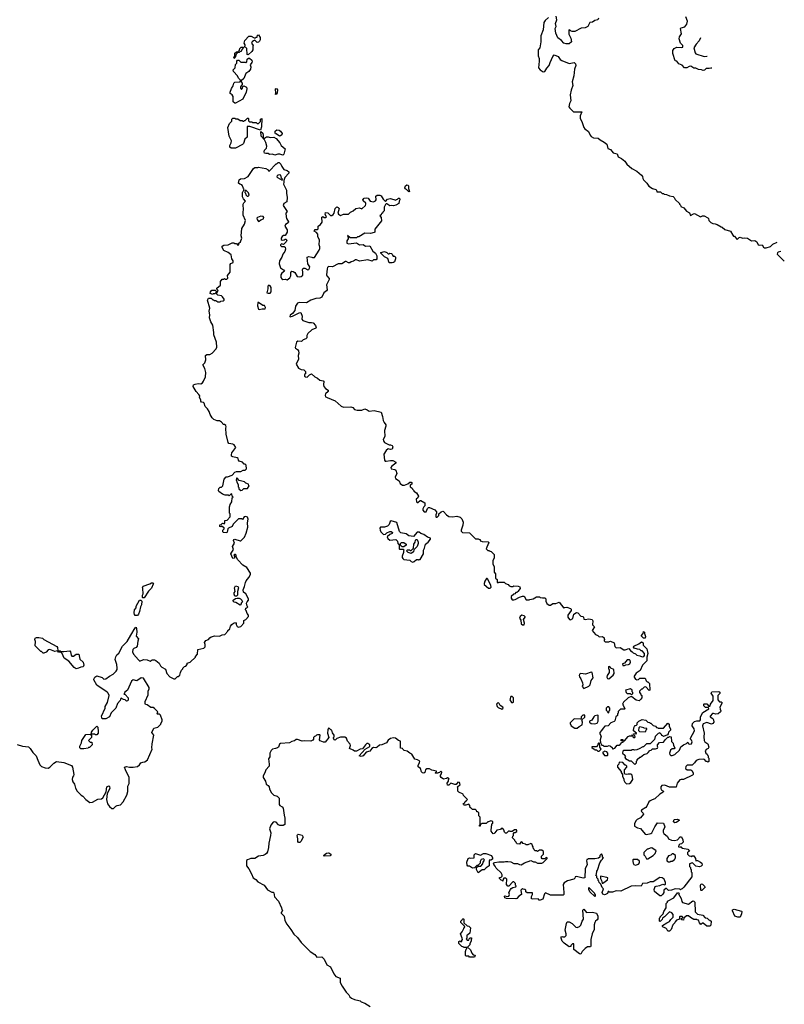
# Model space of a CAD drawing. Extents: x 2219101 to 2444320, y 201258 to 358766.
# Tile 347 of 349: x 2392107 to 2402473, y 329949 to 343295. Entities that reach past the tile are written whole.
import ezdxf

# ---------------------------------------------------------------- set-up
doc = ezdxf.new("R2010")
doc.units = 0

msp = doc.modelspace()

# ---------------------------------------------------------------- linework, layer by layer
at = {"layer": '0CON10XD'}
for points in [[(2399275, 343325), (2399231, 343285), (2399215, 343257), (2399203, 343157), (2399174, 343075), (2399172, 342995), (2399158, 342915), (2399137, 342885), (2399136, 342865), (2399137, 342807), (2399149, 342769), (2399152, 342735), (2399142, 342645), (2399165, 342617), (2399205, 342587), (2399225, 342593), (2399252, 342638), (2399284, 342675), (2399298, 342715), (2399333, 342795), (2399355, 342818), (2399408, 342795), (2399435, 342757), (2399455, 342741), (2399555, 342703), (2399625, 342717), (2399643, 342695), (2399646, 342675), (2399631, 342625), (2399621, 342535), (2399598, 342455), (2399604, 342405), (2399582, 342338), (2399572, 342275), (2399581, 342195), (2399559, 342161), (2399553, 342115), (2399565, 342094), (2399615, 342047), (2399726, 342046), (2399705, 341990), (2399704, 341955), (2399726, 341915), (2399754, 341834), (2399770, 341815), (2399819, 341779), (2399840, 341730), (2399854, 341714), (2399888, 341695), (2399948, 341688), (2399975, 341667), (2400032, 341635), (2400065, 341608), (2400081, 341551), (2400117, 341535), (2400155, 341492), (2400206, 341476), (2400221, 341435), (2400265, 341416), (2400309, 341379), (2400338, 341338), (2400406, 341276), (2400475, 341244), (2400538, 341188), (2400552, 341172), (2400554, 341144), (2400564, 341124), (2400609, 341079), (2400635, 341038), (2400685, 341008), (2400730, 340995), (2400740, 340985), (2400745, 340960), (2400795, 340960), (2400815, 340940), (2400835, 340940), (2400845, 340930), (2400875, 340928), (2400915, 340908), (2400965, 340900), (2400982, 340885), (2400995, 340860), (2401050, 340805), (2401050, 340795), (2401065, 340780), (2401070, 340765), (2401112, 340745), (2401145, 340702), (2401189, 340679), (2401203, 340643), (2401240, 340665), (2401255, 340667), (2401335, 340623), (2401365, 340638), (2401386, 340636), (2401435, 340610), (2401445, 340600), (2401452, 340575), (2401476, 340546), (2401504, 340534), (2401535, 340529), (2401565, 340520), (2401615, 340488), (2401630, 340485), (2401665, 340453), (2401745, 340428), (2401774, 340374), (2401785, 340362), (2401799, 340359), (2401824, 340324), (2401835, 340318), (2401859, 340341), (2401875, 340347), (2401905, 340332), (2401935, 340337), (2401975, 340332), (2402027, 340297), (2402075, 340302), (2402102, 340285), (2402120, 340245), (2402135, 340240), (2402172, 340242), (2402191, 340211), (2402205, 340203), (2402225, 340204), (2402285, 340222), (2402318, 340252), (2402376, 340279)], [(2399952, 343315), (2399947, 343295), (2399905, 343283), (2399875, 343262), (2399835, 343258), (2399809, 343205), (2399773, 343187), (2399719, 343181), (2399635, 343136), (2399595, 343137), (2399573, 343143), (2399557, 343157), (2399550, 343155), (2399551, 343101), (2399578, 343045), (2399588, 342995), (2399555, 342968), (2399515, 342967), (2399485, 342978), (2399452, 343015), (2399405, 343050), (2399374, 343114), (2399367, 343175), (2399380, 343205), (2399373, 343245), (2399388, 343295), (2399378, 343345)], [(2401490, 342637), (2401475, 342640), (2401455, 342634), (2401415, 342633), (2401390, 342610), (2401375, 342606), (2401352, 342615), (2401310, 342620), (2401275, 342637), (2401245, 342637), (2401205, 342664), (2401185, 342661), (2401150, 342645), (2401120, 342645), (2401087, 342677), (2401043, 342695), (2401015, 342732), (2400995, 342738), (2400962, 342835), (2400963, 342877), (2400978, 342905), (2401015, 342924), (2401075, 342919), (2401096, 342925), (2401096, 342945), (2401066, 342976), (2401047, 343035), (2401053, 343065), (2401080, 343105), (2401066, 343174), (2401075, 343186), (2401123, 343197), (2401152, 343235), (2401160, 343275), (2401140, 343335)], [(2395205, 342820), (2395190, 342825), (2395188, 342905), (2395175, 342920), (2395160, 342925), (2395162, 342955), (2395152, 342975), (2395158, 343015), (2395215, 343070), (2395245, 343070), (2395285, 343048), (2395305, 343050), (2395315, 343060), (2395325, 343060), (2395330, 343085), (2395345, 343090), (2395367, 343053), (2395366, 343024), (2395358, 343005), (2395345, 342992), (2395328, 342988), (2395295, 343018), (2395275, 343010), (2395259, 342995), (2395250, 342975), (2395272, 342945), (2395268, 342935), (2395270, 342885), (2395255, 342862), (2395205, 342820)], [(2401335, 343049), (2401321, 343009), (2401280, 342965), (2401246, 342915), (2401264, 342844), (2401274, 342834), (2401385, 342796), (2401425, 342800), (2401428, 342801)], [(2395015, 342770), (2395010, 342785), (2395022, 342808), (2395025, 342840), (2395045, 342858), (2395068, 342862), (2395088, 342882), (2395093, 342907), (2395110, 342925), (2395140, 342925), (2395138, 342912), (2395122, 342898), (2395118, 342882), (2395112, 342878), (2395108, 342862), (2395092, 342858), (2395085, 342850), (2395062, 342848), (2395042, 342828), (2395027, 342783), (2395015, 342770)], [(2395022, 342162), (2395003, 342183), (2395000, 342255), (2394986, 342276), (2394960, 342295), (2394960, 342315), (2394977, 342363), (2395002, 342398), (2395010, 342435), (2395025, 342450), (2395097, 342453), (2395100, 342475), (2395072, 342502), (2395060, 342535), (2395008, 342595), (2395002, 342615), (2395028, 342645), (2395033, 342687), (2395050, 342705), (2395050, 342735), (2395062, 342748), (2395078, 342748), (2395105, 342720), (2395168, 342718), (2395175, 342712), (2395188, 342722), (2395192, 342758), (2395208, 342772), (2395225, 342772), (2395255, 342748), (2395260, 342735), (2395256, 342714), (2395230, 342685), (2395239, 342655), (2395236, 342625), (2395215, 342591), (2395174, 342566), (2395144, 342496), (2395112, 342468), (2395110, 342455), (2395122, 342435), (2395122, 342418), (2395100, 342385), (2395100, 342365), (2395115, 342350), (2395130, 342365), (2395132, 342388), (2395145, 342400), (2395182, 342382), (2395188, 342358), (2395177, 342313), (2395133, 342217), (2395035, 342162), (2395022, 342162)], [(2395585, 342280), (2395570, 342285), (2395580, 342295), (2395574, 342356), (2395585, 342362), (2395595, 342360), (2395602, 342345), (2395600, 342305), (2395585, 342280)], [(2395035, 341553), (2394974, 341554), (2394958, 341568), (2394958, 341592), (2394976, 341625), (2394978, 341655), (2394948, 341715), (2394928, 341835), (2394952, 341888), (2394982, 341918), (2394982, 341948), (2394995, 341960), (2395025, 341960), (2395035, 341950), (2395065, 341950), (2395095, 341930), (2395125, 341930), (2395135, 341920), (2395145, 341920), (2395155, 341930), (2395165, 341930), (2395195, 341960), (2395205, 341960), (2395210, 341955), (2395210, 341925), (2395222, 341912), (2395255, 341910), (2395265, 341900), (2395315, 341900), (2395325, 341890), (2395345, 341890), (2395370, 341915), (2395373, 341947), (2395388, 341958), (2395387, 341845), (2395370, 341800), (2395227, 341847), (2395192, 341848), (2395190, 341705), (2395160, 341675), (2395142, 341618), (2395130, 341605), (2395035, 341553)], [(2395565, 341458), (2395535, 341473), (2395495, 341468), (2395475, 341480), (2395445, 341480), (2395427, 341487), (2395420, 341505), (2395424, 341525), (2395453, 341555), (2395459, 341579), (2395445, 341630), (2395427, 341667), (2395380, 341715), (2395375, 341780), (2395402, 341755), (2395410, 341725), (2395410, 341690), (2395425, 341690), (2395453, 341707), (2395475, 341708), (2395505, 341698), (2395555, 341702), (2395586, 341686), (2395632, 341625), (2395650, 341590), (2395706, 341545), (2395687, 341473), (2395675, 341460), (2395635, 341473), (2395605, 341473), (2395565, 341458)], [(2395628, 341718), (2395585, 341750), (2395575, 341750), (2395570, 341755), (2395570, 341785), (2395595, 341802), (2395625, 341797), (2395642, 341785), (2395666, 341754), (2395663, 341735), (2395645, 341722), (2395628, 341718)], [(2394795, 339560), (2394780, 339575), (2394780, 339595), (2394800, 339625), (2394782, 339642), (2394780, 339655), (2394830, 339695), (2394830, 339745), (2394852, 339778), (2394875, 339780), (2394885, 339788), (2394895, 339780), (2394915, 339780), (2394927, 339793), (2394923, 339827), (2394960, 339875), (2394962, 339975), (2394971, 339989), (2395000, 340005), (2395002, 340015), (2395002, 340025), (2394984, 340054), (2394975, 340110), (2394935, 340140), (2394877, 340167), (2394848, 340215), (2394854, 340226), (2394873, 340237), (2394935, 340242), (2394988, 340272), (2395012, 340272), (2395023, 340263), (2395045, 340260), (2395065, 340240), (2395080, 340245), (2395080, 340265), (2395100, 340285), (2395118, 340335), (2395112, 340365), (2395118, 340465), (2395157, 340525), (2395168, 340575), (2395138, 340645), (2395138, 340695), (2395143, 340715), (2395139, 340795), (2395146, 340814), (2395170, 340835), (2395142, 340865), (2395128, 340895), (2395128, 340952), (2395135, 340970), (2395148, 340982), (2395150, 340995), (2395140, 341005), (2395130, 341045), (2395117, 341057), (2395090, 341065), (2395075, 341080), (2395082, 341125), (2395101, 341139), (2395155, 341142), (2395205, 341172), (2395275, 341280), (2395295, 341290), (2395335, 341290), (2395345, 341298), (2395445, 341278), (2395475, 341260), (2395480, 341245), (2395488, 341242), (2395585, 341340), (2395595, 341340), (2395612, 341358), (2395625, 341360), (2395648, 341338), (2395660, 341305), (2395690, 341265), (2395735, 341252), (2395758, 341235), (2395758, 341215), (2395703, 341155), (2395688, 341115), (2395690, 341095), (2395683, 341065), (2395726, 340986), (2395724, 340945), (2395734, 340885), (2395730, 340825), (2395687, 340803), (2395681, 340775), (2395732, 340695), (2395716, 340674), (2395719, 340625), (2395725, 340600), (2395751, 340555), (2395745, 340541), (2395712, 340518), (2395704, 340495), (2395734, 340445), (2395734, 340416), (2395705, 340370), (2395685, 340370), (2395665, 340358), (2395651, 340335), (2395654, 340314), (2395665, 340308), (2395695, 340310), (2395705, 340320), (2395715, 340320), (2395730, 340305), (2395722, 340285), (2395685, 340250), (2395655, 340258), (2395642, 340245), (2395642, 340235), (2395655, 340220), (2395695, 340220), (2395705, 340210), (2395712, 340185), (2395704, 340155), (2395674, 340115), (2395661, 340075), (2395631, 340025), (2395627, 339985), (2395645, 339933), (2395682, 339905), (2395697, 339885), (2395662, 339858), (2395647, 339835), (2395649, 339799), (2395661, 339781), (2395675, 339773), (2395705, 339776), (2395735, 339770), (2395770, 339795), (2395784, 339825), (2395782, 339868), (2395795, 339888), (2395815, 339883), (2395838, 339868), (2395868, 339815), (2395895, 339809), (2395925, 339812), (2395947, 339833), (2395948, 339875), (2395940, 339905), (2395952, 339925), (2395975, 339926), (2396014, 339904), (2396025, 339908), (2396038, 339925), (2396040, 339945), (2396012, 339985), (2396004, 340076), (2396025, 340087), (2396067, 340077), (2396075, 340070), (2396105, 340072), (2396168, 340172), (2396176, 340195), (2396177, 340217), (2396166, 340245), (2396174, 340305), (2396150, 340355), (2396149, 340389), (2396132, 340412), (2396101, 340431), (2396102, 340438), (2396115, 340450), (2396139, 340451), (2396155, 340460), (2396152, 340498), (2396185, 340518), (2396208, 340552), (2396202, 340618), (2396215, 340628), (2396233, 340613), (2396253, 340613), (2396268, 340625), (2396248, 340655), (2396255, 340680), (2396285, 340677), (2396322, 340642), (2396338, 340642), (2396356, 340654), (2396370, 340675), (2396383, 340737), (2396405, 340758), (2396425, 340750), (2396440, 340735), (2396428, 340705), (2396422, 340675), (2396428, 340658), (2396455, 340640), (2396495, 340658), (2396565, 340658), (2396594, 340686), (2396630, 340705), (2396663, 340737), (2396715, 340747), (2396745, 340732), (2396795, 340775), (2396802, 340795), (2396799, 340809), (2396765, 340838), (2396758, 340855), (2396776, 340874), (2396805, 340881), (2396830, 340875), (2396860, 340835), (2396906, 340826), (2396930, 340840), (2396941, 340855), (2396936, 340905), (2396952, 340918), (2396988, 340918), (2397009, 340909), (2397034, 340864), (2397065, 340832), (2397095, 340862), (2397111, 340869), (2397135, 340870), (2397205, 340850), (2397215, 340860), (2397228, 340862), (2397242, 340878), (2397258, 340878), (2397260, 340855), (2397250, 340835), (2397247, 340803), (2397205, 340780), (2397175, 340770), (2397154, 340776), (2397125, 340772), (2397085, 340798), (2397075, 340800), (2397065, 340790), (2397050, 340755), (2397050, 340705), (2397032, 340688), (2397028, 340672), (2397012, 340668), (2397008, 340652), (2396990, 340635), (2397010, 340615), (2397012, 340568), (2396920, 340455), (2396920, 340415), (2396915, 340410), (2396865, 340398), (2396785, 340401), (2396707, 340353), (2396685, 340350), (2396675, 340340), (2396588, 340338), (2396550, 340370), (2396560, 340345), (2396560, 340325), (2396543, 340297), (2396544, 340264), (2396565, 340258), (2396675, 340270), (2396715, 340242), (2396765, 340250), (2396797, 340227), (2396855, 340230), (2396897, 340157), (2396929, 340129), (2396950, 340095), (2396948, 340055), (2396938, 340042), (2396905, 340040), (2396885, 340022), (2396825, 340041), (2396715, 340022), (2396675, 340042), (2396658, 340042), (2396635, 340022), (2396600, 340015), (2396585, 340000), (2396565, 340000), (2396535, 340018), (2396525, 340018), (2396474, 339986), (2396425, 339988), (2396346, 339944), (2396292, 339948), (2396282, 339938), (2396274, 339916), (2396269, 339835), (2396272, 339822), (2396302, 339785), (2396303, 339775), (2396267, 339703), (2396274, 339635), (2396265, 339620), (2396232, 339595), (2396202, 339535), (2396175, 339519), (2396124, 339516), (2396055, 339494), (2395995, 339458), (2395895, 339461), (2395875, 339453), (2395846, 339414), (2395838, 339352), (2395806, 339314), (2395775, 339292), (2395771, 339271), (2395775, 339268), (2395805, 339277), (2395895, 339324), (2395920, 339325), (2395937, 339275), (2395932, 339235), (2395945, 339218), (2396025, 339190), (2396065, 339190), (2396084, 339184), (2396118, 339148), (2396128, 339125), (2396122, 339115), (2396070, 339090), (2396015, 339042), (2395998, 339015), (2396000, 338985), (2395985, 338970), (2395950, 338955), (2395927, 338933), (2395877, 338937), (2395858, 338925), (2395842, 338852), (2395845, 338842), (2395872, 338825), (2395885, 338808), (2395890, 338775), (2395881, 338745), (2395888, 338695), (2395854, 338624), (2395885, 338572), (2395925, 338552), (2395958, 338548), (2395980, 338525), (2395980, 338495), (2395970, 338485), (2395970, 338465), (2395982, 338452), (2396005, 338450), (2396037, 338483), (2396065, 338493), (2396108, 338455), (2396146, 338436), (2396175, 338408), (2396222, 338402), (2396230, 338395), (2396228, 338345), (2396232, 338325), (2396254, 338294), (2396290, 338275), (2396290, 338255), (2396254, 338226), (2396248, 338205), (2396254, 338184), (2396278, 338172), (2396385, 338129), (2396466, 338056), (2396495, 338043), (2396595, 338047), (2396625, 338038), (2396645, 338013), (2396684, 338004), (2396745, 338004), (2396785, 338020), (2396818, 338008), (2396845, 337990), (2396915, 338000), (2397010, 337975), (2397028, 337918), (2397034, 337864), (2397048, 337835), (2397073, 337803), (2397073, 337785), (2397052, 337728), (2397057, 337645), (2397037, 337605), (2397040, 337585), (2397055, 337563), (2397115, 337532), (2397135, 337532), (2397155, 337523), (2397166, 337505), (2397155, 337472), (2397135, 337470), (2397105, 337477), (2397074, 337456), (2397046, 337405), (2397051, 337325), (2397062, 337312), (2397075, 337309), (2397135, 337321), (2397165, 337320), (2397208, 337298), (2397208, 337282), (2397153, 337245), (2397140, 337225), (2397145, 337208), (2397195, 337200), (2397207, 337187), (2397218, 337145), (2397198, 337095), (2397202, 337075), (2397250, 337045), (2397265, 337010), (2397295, 336988), (2397325, 336988), (2397370, 337005)], [(2395665, 341122), (2395670, 341135), (2395658, 341148), (2395646, 341186), (2395625, 341192), (2395600, 341185), (2395594, 341166), (2395602, 341155), (2395665, 341122)], [(2397385, 340960), (2397353, 340993), (2397334, 341004), (2397328, 341015), (2397338, 341045), (2397355, 341058), (2397373, 341053), (2397379, 341039), (2397380, 341005), (2397390, 340965), (2397385, 340960)], [(2395205, 340902), (2395220, 340915), (2395208, 340948), (2395178, 340978), (2395162, 340978), (2395160, 340955), (2395170, 340945), (2395175, 340920), (2395190, 340905), (2395205, 340902)], [(2395345, 340562), (2395355, 340563), (2395375, 340583), (2395413, 340597), (2395416, 340616), (2395406, 340626), (2395375, 340634), (2395332, 340615), (2395322, 340605), (2395327, 340585), (2395345, 340562)], [(2397155, 339998), (2397115, 340000), (2397096, 340056), (2397055, 340083), (2397002, 340132), (2397002, 340138), (2397055, 340152), (2397085, 340140), (2397103, 340123), (2397117, 340123), (2397125, 340130), (2397148, 340128), (2397158, 340118), (2397162, 340102), (2397172, 340092), (2397188, 340088), (2397200, 340075), (2397200, 340055), (2397187, 340013), (2397175, 340002), (2397155, 339998)], [(2402424, 340152), (2402388, 340145), (2402379, 340135), (2402377, 340115), (2402473, 340021)], [(2395475, 339588), (2395505, 339590), (2395518, 339605), (2395517, 339665), (2395505, 339690), (2395485, 339698), (2395472, 339685), (2395472, 339645), (2395460, 339595), (2395475, 339588)], [(2392075, 333470), (2392145, 333447), (2392228, 333438), (2392248, 333418), (2392284, 333364), (2392330, 333315), (2392355, 333258), (2392382, 333195), (2392405, 333172), (2392455, 333152), (2392495, 333150), (2392516, 333164), (2392571, 333219), (2392605, 333238), (2392707, 333227), (2392812, 333185), (2392823, 333165), (2392840, 333065), (2392838, 333045), (2392823, 333027), (2392820, 332995), (2392830, 332965), (2392852, 332935), (2392865, 332880), (2392885, 332840), (2392940, 332785), (2392965, 332772), (2393002, 332725), (2393060, 332685), (2393095, 332690), (2393165, 332731), (2393215, 332736), (2393234, 332746), (2393279, 332831), (2393291, 332895), (2393315, 332912), (2393325, 332900), (2393330, 332875), (2393294, 332806), (2393284, 332724), (2393296, 332666), (2393325, 332628), (2393355, 332602), (2393380, 332605), (2393410, 332635), (2393430, 332645), (2393475, 332652), (2393512, 332695), (2393562, 332785), (2393572, 332835), (2393572, 332905), (2393592, 332942), (2393590, 333025), (2393540, 333125), (2393530, 333165), (2393555, 333172), (2393597, 333163), (2393645, 333163), (2393706, 333174), (2393732, 333195), (2393750, 333220), (2393775, 333231), (2393806, 333234), (2393839, 333261), (2393902, 333405), (2393898, 333425), (2393902, 333478), (2393928, 333595), (2393898, 333635), (2393927, 333693), (2393980, 333705), (2394020, 333745), (2394020, 333755), (2394040, 333785), (2394040, 333805), (2394015, 333870), (2394005, 333880), (2393975, 333880), (2393970, 333885), (2393980, 333915), (2393935, 333960), (2393915, 333970), (2393885, 333970), (2393837, 334007), (2393815, 334012), (2393808, 334025), (2393810, 334055), (2393847, 334145), (2393850, 334195), (2393862, 334225), (2393862, 334245), (2393785, 334368), (2393755, 334372), (2393695, 334332), (2393645, 334348), (2393622, 334328), (2393571, 334209), (2393530, 334175), (2393528, 334162), (2393520, 334155), (2393538, 334148), (2393578, 334105), (2393577, 334073), (2393568, 334062), (2393555, 334060), (2393538, 334078), (2393515, 334080), (2393485, 334100), (2393473, 334087), (2393470, 334065), (2393434, 334026), (2393409, 333965), (2393349, 333901), (2393324, 333846), (2393275, 333820), (2393225, 333820), (2393217, 333855), (2393266, 333964), (2393268, 333985), (2393300, 334040), (2393322, 334135), (2393308, 334168), (2393295, 334182), (2393152, 334275), (2393113, 334345), (2393113, 334355), (2393127, 334385), (2393155, 334400), (2393225, 334378), (2393248, 334358), (2393275, 334360), (2393325, 334397), (2393375, 334422), (2393416, 334464), (2393429, 334485), (2393430, 334505), (2393423, 334555), (2393404, 334624), (2393410, 334660), (2393425, 334688), (2393451, 334709), (2393502, 334805), (2393565, 334868), (2393615, 334952), (2393675, 335050), (2393685, 335060), (2393692, 335042), (2393697, 334995), (2393687, 334937), (2393719, 334905), (2393707, 334873), (2393702, 334805), (2393686, 334784), (2393655, 334772), (2393641, 334759), (2393638, 334725), (2393652, 334695), (2393717, 334617), (2393735, 334602), (2393785, 334623), (2393835, 334618), (2393875, 334600), (2393905, 334618), (2393935, 334618), (2393955, 334608), (2393998, 334575), (2394016, 334536), (2394035, 334518), (2394085, 334490), (2394102, 334435), (2394145, 334388), (2394195, 334360), (2394215, 334360), (2394245, 334390), (2394255, 334390), (2394279, 334411), (2394288, 334445), (2394303, 334477), (2394320, 334495), (2394320, 334505), (2394342, 334528), (2394358, 334532), (2394380, 334555), (2394380, 334575), (2394420, 334585), (2394490, 334655), (2394490, 334665), (2394517, 334693), (2394524, 334756), (2394602, 334778), (2394620, 334795), (2394622, 334825), (2394613, 334855), (2394630, 334880), (2394665, 334892), (2394685, 334918), (2394705, 334928), (2394755, 334943), (2394815, 334938), (2394853, 334957), (2394887, 334963), (2394930, 335005), (2394930, 335015), (2394955, 335040), (2394967, 335075), (2394982, 335095), (2395005, 335113), (2395032, 335122), (2395042, 335112), (2395042, 335095), (2395055, 335070), (2395075, 335062), (2395105, 335070), (2395147, 335113), (2395148, 335152), (2395173, 335167), (2395210, 335205), (2395210, 335225), (2395190, 335245), (2395178, 335288), (2395170, 335295), (2395172, 335318), (2395188, 335322), (2395200, 335335), (2395190, 335345), (2395182, 335385), (2395190, 335405), (2395210, 335425), (2395210, 335445), (2395172, 335515), (2395143, 335535), (2395136, 335565), (2395155, 335610), (2395167, 335665), (2395179, 335691), (2395216, 335734), (2395238, 335775), (2395238, 335795), (2395189, 335869), (2395131, 335901), (2395064, 335974), (2395040, 336015), (2395040, 336035), (2395030, 336045), (2395020, 336045), (2395012, 336035), (2395020, 336025), (2395020, 335995), (2394995, 335990), (2394968, 336055), (2395008, 336115), (2394991, 336155), (2395019, 336201), (2395008, 336235), (2395012, 336248), (2395025, 336252), (2395095, 336230), (2395107, 336233), (2395155, 336280), (2395178, 336335), (2395200, 336415), (2395198, 336475), (2395206, 336526), (2395195, 336550), (2395175, 336560), (2395152, 336558), (2395128, 336522), (2395118, 336528), (2395075, 336530), (2395000, 336455), (2394990, 336425), (2394940, 336405), (2394930, 336395), (2394922, 336348), (2394915, 336340), (2394872, 336342), (2394860, 336355), (2394860, 336375), (2394878, 336392), (2394878, 336408), (2394845, 336430), (2394835, 336420), (2394820, 336425), (2394822, 336448), (2394838, 336452), (2394855, 336470), (2394878, 336462), (2394890, 336475), (2394890, 336505), (2394918, 336512), (2394960, 336555), (2394960, 336595), (2394950, 336605), (2394950, 336695), (2394957, 336703), (2394960, 336725), (2394985, 336760), (2394990, 336815), (2395000, 336825), (2394990, 336835), (2394985, 336870), (2394970, 336865), (2394945, 336840), (2394935, 336850), (2394895, 336850), (2394855, 336862), (2394808, 336898), (2394803, 336915), (2394808, 336942), (2394825, 336960), (2394845, 336960), (2394860, 336975), (2394878, 337065), (2394905, 337098), (2394925, 337098), (2394988, 337122), (2395025, 337160), (2395045, 337170), (2395105, 337170), (2395135, 337190), (2395165, 337190), (2395180, 337205), (2395178, 337258), (2395165, 337270), (2395152, 337272), (2395128, 337298), (2395085, 337310), (2395073, 337323), (2395068, 337345), (2395055, 337357), (2394995, 337369), (2394980, 337380), (2394977, 337395), (2394983, 337425), (2395037, 337497), (2395015, 337532), (2394995, 337542), (2394942, 337552), (2394932, 337562), (2394907, 337677), (2394903, 337757), (2394908, 337775), (2394900, 337795), (2394885, 337810), (2394865, 337810), (2394858, 337828), (2394845, 337840), (2394815, 337858), (2394785, 337860), (2394738, 337878), (2394715, 337900), (2394690, 337945), (2394678, 337985), (2394655, 338020), (2394623, 338053), (2394608, 338098), (2394598, 338108), (2394573, 338113), (2394563, 338123), (2394562, 338142), (2394543, 338173), (2394548, 338195), (2394538, 338215), (2394498, 338255), (2394460, 338325), (2394463, 338347), (2394485, 338357), (2394525, 338362), (2394565, 338358), (2394585, 338372), (2394600, 338395), (2394626, 338455), (2394631, 338515), (2394618, 338568), (2394592, 338615), (2394618, 338645), (2394632, 338685), (2394628, 338745), (2394644, 338756), (2394685, 338757), (2394716, 338774), (2394772, 338835), (2394780, 338855), (2394777, 338925), (2394738, 339025), (2394740, 339055), (2394728, 339155), (2394699, 339199), (2394681, 339255), (2394686, 339295), (2394678, 339345), (2394684, 339384), (2394653, 339495), (2394665, 339520), (2394705, 339520), (2394725, 339500), (2394738, 339498), (2394745, 339490), (2394765, 339490), (2394795, 339470), (2394825, 339470), (2394835, 339480), (2394867, 339483), (2394878, 339492), (2394880, 339505), (2394858, 339538), (2394845, 339550), (2394795, 339560)], [(2394725, 339570), (2394690, 339585), (2394692, 339608), (2394713, 339627), (2394758, 339628), (2394770, 339615), (2394768, 339592), (2394755, 339580), (2394732, 339578), (2394725, 339570)], [(2395355, 339368), (2395395, 339378), (2395435, 339374), (2395440, 339395), (2395425, 339420), (2395405, 339422), (2395345, 339460), (2395335, 339460), (2395333, 339415), (2395345, 339370), (2395355, 339368)], [(2395105, 336912), (2395125, 336920), (2395145, 336940), (2395198, 336942), (2395220, 336975), (2395212, 336982), (2395208, 336998), (2395172, 337012), (2395155, 337030), (2395085, 337050), (2395055, 337080), (2395045, 337080), (2395040, 337055), (2395048, 337048), (2395050, 337025), (2395070, 336995), (2395070, 336965), (2395080, 336955), (2395080, 336935), (2395105, 336912)], [(2397370, 337005), (2397395, 337028), (2397415, 337028), (2397425, 337020), (2397425, 337000), (2397400, 336985), (2397402, 336965), (2397426, 336946), (2397432, 336932), (2397450, 336915), (2397450, 336905), (2397485, 336880), (2397512, 336835), (2397507, 336813), (2397483, 336795), (2397485, 336760), (2397495, 336750), (2397505, 336750), (2397535, 336780), (2397545, 336780), (2397600, 336745), (2397600, 336705), (2397585, 336690), (2397573, 336663), (2397572, 336645), (2397590, 336625), (2397617, 336623), (2397635, 336670), (2397648, 336682), (2397665, 336682), (2397735, 336652), (2397760, 336625), (2397760, 336605), (2397750, 336585), (2397750, 336555), (2397755, 336550), (2397768, 336552), (2397790, 336575), (2397790, 336595), (2397820, 336625), (2397845, 336632), (2397855, 336630), (2397895, 336583), (2397925, 336563), (2397975, 336557), (2398035, 336566), (2398080, 336550), (2398101, 336531), (2398119, 336485), (2398117, 336445), (2398092, 336375), (2398092, 336362), (2398112, 336342), (2398205, 336340), (2398285, 336260), (2398325, 336260), (2398332, 336252), (2398348, 336248), (2398352, 336232), (2398368, 336228), (2398375, 336220), (2398458, 336218), (2398470, 336205), (2398462, 336198), (2398430, 336125), (2398455, 336100), (2398475, 336100), (2398482, 336092), (2398498, 336088), (2398540, 336045), (2398540, 335995), (2398520, 335965), (2398520, 335915), (2398540, 335885), (2398540, 335805), (2398560, 335785), (2398560, 335725), (2398580, 335705), (2398582, 335672), (2398595, 335660), (2398605, 335670), (2398675, 335670), (2398692, 335652), (2398728, 335638), (2398742, 335622), (2398758, 335618), (2398765, 335610), (2398795, 335610), (2398805, 335620), (2398865, 335618), (2398886, 335606), (2398892, 335585), (2398860, 335545), (2398845, 335530), (2398835, 335530), (2398820, 335515), (2398805, 335510), (2398770, 335475), (2398768, 335455), (2398785, 335433), (2398805, 335430), (2398825, 335437), (2398882, 335468), (2398925, 335482), (2398945, 335480), (2398975, 335430), (2399015, 335430), (2399025, 335438), (2399067, 335443), (2399115, 335470), (2399155, 335470), (2399163, 335463), (2399195, 335458), (2399225, 335460), (2399240, 335445), (2399240, 335415), (2399253, 335383), (2399285, 335360), (2399305, 335360), (2399335, 335380), (2399375, 335382), (2399422, 335402), (2399485, 335320), (2399495, 335328), (2399525, 335330), (2399575, 335312), (2399582, 335305), (2399582, 335285), (2399540, 335225), (2399540, 335195), (2399563, 335163), (2399575, 335162), (2399605, 335180), (2399620, 335235), (2399655, 335260), (2399676, 335256), (2399715, 335210), (2399740, 335205), (2399750, 335195), (2399755, 335170), (2399773, 335163), (2399825, 335173), (2399867, 335167), (2399878, 335145), (2399873, 335093), (2399900, 335065), (2399870, 335015), (2399915, 334960), (2399945, 334950), (2399965, 334930), (2400010, 334935), (2400030, 334915), (2400032, 334902), (2400040, 334895), (2400032, 334888), (2400030, 334875), (2400045, 334860), (2400095, 334860), (2400102, 334868), (2400115, 334870), (2400167, 334847), (2400175, 334800), (2400195, 334782), (2400246, 334786), (2400297, 334753), (2400315, 334752), (2400365, 334770), (2400395, 334730), (2400405, 334730), (2400423, 334713), (2400455, 334700), (2400475, 334680), (2400515, 334673), (2400545, 334660), (2400567, 334663), (2400580, 334675), (2400580, 334705), (2400545, 334740), (2400532, 334742), (2400515, 334760), (2400483, 334763), (2400438, 334778), (2400428, 334788), (2400432, 334805), (2400503, 334837), (2400535, 334860), (2400548, 334858), (2400558, 334848), (2400560, 334815), (2400608, 334765), (2400622, 334705), (2400608, 334655), (2400610, 334605), (2400552, 334545), (2400520, 334475), (2400463, 334437), (2400438, 334395), (2400438, 334385), (2400457, 334357), (2400475, 334348), (2400497, 334353), (2400515, 334370), (2400588, 334368), (2400600, 334335), (2400615, 334320), (2400625, 334320), (2400647, 334297), (2400650, 334205), (2400642, 334202), (2400595, 334250), (2400573, 334247), (2400545, 334220), (2400535, 334220), (2400510, 334195), (2400510, 334175), (2400530, 334155), (2400530, 334145), (2400540, 334135), (2400540, 334105), (2400530, 334085), (2400507, 334063), (2400465, 334072), (2400408, 334118), (2400395, 334120), (2400355, 334102), (2400294, 334046), (2400280, 334015), (2400290, 334005), (2400310, 333955), (2400305, 333950), (2400252, 333948), (2400222, 333918), (2400220, 333895), (2400210, 333885), (2400210, 333865), (2400190, 333845), (2400177, 333793), (2400168, 333782), (2400120, 333765), (2400087, 333723), (2400042, 333718), (2400017, 333693), (2399995, 333658), (2399970, 333635), (2399972, 333615), (2399990, 333585), (2399978, 333532), (2399980, 333495), (2399988, 333488), (2399992, 333472), (2400005, 333460), (2400015, 333460), (2400025, 333450), (2400075, 333450), (2400097, 333457), (2400115, 333450), (2400138, 333428), (2400142, 333412), (2400155, 333410), (2400162, 333418), (2400175, 333420), (2400205, 333460), (2400235, 333462), (2400249, 333471), (2400272, 333498), (2400288, 333502), (2400290, 333520), (2400262, 333522), (2400262, 333538), (2400285, 333540), (2400290, 333520), (2400305, 333520), (2400355, 333578), (2400375, 333590), (2400405, 333590), (2400415, 333600), (2400420, 333575), (2400432, 333562), (2400450, 333575), (2400448, 333588), (2400432, 333602), (2400430, 333615), (2400455, 333620), (2400465, 333610), (2400470, 333625), (2400430, 333655), (2400432, 333695), (2400440, 333715), (2400452, 333728), (2400468, 333732), (2400478, 333742), (2400480, 333765), (2400500, 333785), (2400545, 333810), (2400595, 333800), (2400622, 333772), (2400645, 333770), (2400655, 333760), (2400665, 333760), (2400695, 333730), (2400728, 333718), (2400742, 333702), (2400758, 333698), (2400765, 333690), (2400835, 333690), (2400895, 333760), (2400910, 333745), (2400910, 333715), (2400930, 333685), (2400930, 333665), (2400902, 333638), (2400900, 333615), (2400888, 333602), (2400835, 333580), (2400828, 333588), (2400812, 333592), (2400810, 333605), (2400785, 333630), (2400778, 333622), (2400762, 333618), (2400722, 333578), (2400715, 333540), (2400655, 333480), (2400605, 333478), (2400565, 333440), (2400555, 333440), (2400505, 333410), (2400472, 333398), (2400445, 333392), (2400435, 333400), (2400405, 333400), (2400395, 333390), (2400295, 333390), (2400285, 333380), (2400280, 333355), (2400310, 333325), (2400310, 333315), (2400320, 333305), (2400313, 333293), (2400322, 333282), (2400375, 333250), (2400398, 333248), (2400445, 333200), (2400468, 333222), (2400470, 333245), (2400478, 333252), (2400480, 333265), (2400515, 333300), (2400525, 333300), (2400570, 333335), (2400615, 333350), (2400628, 333362), (2400652, 333388), (2400668, 333392), (2400685, 333410), (2400725, 333410), (2400755, 333420), (2400760, 333435), (2400752, 333445), (2400752, 333465), (2400782, 333498), (2400835, 333500), (2400862, 333538), (2400892, 333568), (2400908, 333572), (2400915, 333580), (2400940, 333575), (2400943, 333513), (2400968, 333488), (2400970, 333455), (2400990, 333425), (2400978, 333412), (2400955, 333410), (2400932, 333395), (2400918, 333355), (2400923, 333333), (2400933, 333323), (2400955, 333322), (2400990, 333335), (2401052, 333395), (2401072, 333438), (2401105, 333468), (2401147, 333483), (2401165, 333500), (2401170, 333485), (2401190, 333475), (2401215, 333480), (2401222, 333505), (2401215, 333530), (2401200, 333545), (2401200, 333555), (2401254, 333656), (2401250, 333685), (2401224, 333725), (2401227, 333755), (2401255, 333783), (2401285, 333792), (2401330, 333790), (2401338, 333805), (2401338, 333845), (2401368, 333905), (2401450, 333955), (2401445, 333970), (2401405, 333970), (2401380, 333995), (2401380, 334015), (2401385, 334020), (2401425, 334020), (2401452, 333992), (2401465, 333990), (2401470, 333995), (2401472, 334018), (2401508, 334065), (2401510, 334125), (2401482, 334165), (2401490, 334185), (2401585, 334190), (2401598, 334178), (2401598, 334162), (2401570, 334135), (2401570, 334075), (2401595, 334050), (2401615, 334048), (2401630, 334035), (2401600, 333975), (2401602, 333948), (2401612, 333925), (2401610, 333915), (2401576, 333884), (2401545, 333881), (2401515, 333891), (2401501, 333889), (2401468, 333855), (2401470, 333845), (2401505, 333822), (2401514, 333804), (2401516, 333775), (2401505, 333754), (2401485, 333746), (2401425, 333768), (2401375, 333750), (2401363, 333725), (2401386, 333625), (2401380, 333575), (2401386, 333525), (2401396, 333506), (2401438, 333478), (2401452, 333435), (2401443, 333417), (2401415, 333402), (2401402, 333385), (2401410, 333355), (2401428, 333338), (2401430, 333325), (2401440, 333315), (2401440, 333295), (2401450, 333285), (2401448, 333242), (2401435, 333230), (2401428, 333238), (2401415, 333240), (2401390, 333265), (2401375, 333270), (2401314, 333266), (2401277, 333253), (2401255, 333220), (2401225, 333190), (2401155, 333190), (2401138, 333172), (2401133, 333143), (2401155, 333128), (2401205, 333128), (2401219, 333119), (2401238, 333085), (2401238, 333065), (2401230, 333055), (2401106, 332994), (2401075, 332998), (2401055, 332990), (2401021, 332945), (2401009, 332891), (2400916, 332894), (2400855, 332920), (2400814, 332916), (2400799, 332895), (2400797, 332875), (2400805, 332858), (2400835, 332840), (2400832, 332825), (2400785, 332797), (2400717, 332733), (2400681, 332719)], [(2397435, 335942), (2397455, 335952), (2397485, 335980), (2397505, 335980), (2397515, 335970), (2397522, 335978), (2397535, 335980), (2397580, 336055), (2397580, 336105), (2397597, 336133), (2397610, 336185), (2397646, 336214), (2397677, 336253), (2397678, 336268), (2397635, 336280), (2397587, 336317), (2397545, 336330), (2397525, 336350), (2397495, 336350), (2397445, 336290), (2397385, 336298), (2397345, 336328), (2397275, 336340), (2397256, 336356), (2397218, 336478), (2397145, 336502), (2397128, 336492), (2397117, 336453), (2397095, 336428), (2397055, 336418), (2397000, 336415), (2396992, 336405), (2396994, 336374), (2397004, 336354), (2397038, 336318), (2397065, 336320), (2397085, 336340), (2397125, 336358), (2397145, 336358), (2397160, 336345), (2397155, 336330), (2397125, 336318), (2397090, 336285), (2397098, 336265), (2397125, 336240), (2397208, 336248), (2397230, 336225), (2397233, 336193), (2397260, 336165), (2397250, 336155), (2397250, 336125), (2397255, 336120), (2397305, 336120), (2397320, 336105), (2397310, 336095), (2397310, 336075), (2397293, 336023), (2397293, 336005), (2397302, 335992), (2397315, 335978), (2397395, 335968), (2397415, 335950), (2397435, 335942)], [(2397315, 336150), (2397292, 336152), (2397272, 336172), (2397270, 336195), (2397285, 336210), (2397315, 336210), (2397348, 336188), (2397348, 336172), (2397315, 336150)], [(2397415, 336060), (2397373, 336073), (2397350, 336095), (2397365, 336110), (2397395, 336110), (2397402, 336102), (2397415, 336100), (2397448, 336132), (2397450, 336185), (2397470, 336215), (2397472, 336238), (2397482, 336248), (2397495, 336250), (2397510, 336215), (2397510, 336195), (2397497, 336153), (2397452, 336108), (2397448, 336082), (2397415, 336060)], [(2398465, 335589), (2398485, 335590), (2398497, 335605), (2398493, 335625), (2398455, 335710), (2398445, 335720), (2398435, 335720), (2398412, 335685), (2398402, 335655), (2398405, 335640), (2398465, 335589)], [(2393778, 335458), (2393772, 335465), (2393772, 335495), (2393780, 335515), (2393778, 335585), (2393772, 335595), (2393780, 335615), (2393872, 335648), (2393895, 335662), (2393915, 335660), (2393920, 335655), (2393918, 335645), (2393895, 335590), (2393855, 335550), (2393795, 335460), (2393778, 335458)], [(2395045, 335480), (2395025, 335482), (2395014, 335506), (2395014, 335525), (2395028, 335545), (2395020, 335595), (2395035, 335622), (2395063, 335613), (2395072, 335595), (2395058, 335545), (2395062, 335495), (2395045, 335480)], [(2393705, 335219), (2393675, 335221), (2393665, 335232), (2393660, 335255), (2393664, 335295), (2393687, 335323), (2393688, 335345), (2393732, 335425), (2393749, 335429), (2393762, 335415), (2393758, 335365), (2393743, 335337), (2393733, 335275), (2393720, 335235), (2393705, 335219)], [(2395095, 335360), (2395036, 335396), (2395015, 335401), (2395002, 335415), (2395002, 335428), (2395035, 335448), (2395057, 335453), (2395083, 335453), (2395100, 335445), (2395120, 335425), (2395122, 335412), (2395130, 335405), (2395112, 335388), (2395110, 335375), (2395095, 335360)], [(2398945, 335094), (2398952, 335115), (2398938, 335165), (2398962, 335195), (2398962, 335202), (2398946, 335216), (2398915, 335222), (2398891, 335205), (2398882, 335185), (2398899, 335155), (2398907, 335105), (2398925, 335094), (2398945, 335094)], [(2400585, 334910), (2400565, 334910), (2400532, 334945), (2400560, 334975), (2400565, 335000), (2400580, 334995), (2400580, 334975), (2400592, 334935), (2400585, 334910)], [(2392875, 334497), (2392845, 334513), (2392775, 334602), (2392710, 334640), (2392682, 334702), (2392665, 334720), (2392635, 334722), (2392618, 334738), (2392585, 334730), (2392515, 334757), (2392495, 334752), (2392465, 334722), (2392435, 334708), (2392425, 334710), (2392405, 334730), (2392395, 334730), (2392318, 334808), (2392322, 334865), (2392313, 334895), (2392316, 334914), (2392335, 334923), (2392365, 334923), (2392415, 334910), (2392435, 334893), (2392609, 334799), (2392622, 334785), (2392625, 334740), (2392655, 334738), (2392665, 334730), (2392705, 334730), (2392785, 334742), (2392796, 334726), (2392805, 334680), (2392815, 334670), (2392835, 334670), (2392873, 334697), (2392910, 334695), (2392922, 334625), (2392970, 334585), (2392977, 334545), (2392967, 334523), (2392935, 334518), (2392905, 334503), (2392875, 334497)], [(2400305, 334540), (2400325, 334552), (2400363, 334557), (2400378, 334565), (2400390, 334585), (2400385, 334610), (2400375, 334620), (2400345, 334617), (2400307, 334573), (2400280, 334565), (2400282, 334542), (2400305, 334540)], [(2400095, 334361), (2400155, 334410), (2400167, 334435), (2400160, 334485), (2400120, 334505), (2400118, 334515), (2400095, 334530), (2400090, 334525), (2400090, 334495), (2400100, 334485), (2400098, 334445), (2400072, 334408), (2400066, 334385), (2400074, 334364), (2400095, 334361)], [(2399755, 334230), (2399821, 334259), (2399839, 334281), (2399854, 334336), (2399880, 334375), (2399868, 334445), (2399855, 334452), (2399776, 334424), (2399715, 334433), (2399698, 334422), (2399693, 334405), (2399698, 334388), (2399715, 334362), (2399738, 334305), (2399740, 334280), (2399732, 334255), (2399755, 334230)], [(2400405, 334150), (2400418, 334162), (2400420, 334175), (2400410, 334185), (2400410, 334205), (2400387, 334227), (2400320, 334205), (2400330, 334175), (2400345, 334160), (2400385, 334160), (2400392, 334152), (2400405, 334150)], [(2398795, 334040), (2398800, 334045), (2398800, 334105), (2398785, 334120), (2398765, 334120), (2398752, 334075), (2398775, 334040), (2398795, 334040)], [(2398645, 333950), (2398660, 333965), (2398657, 333977), (2398621, 334001), (2398608, 334028), (2398595, 334040), (2398572, 334015), (2398582, 333985), (2398595, 333972), (2398645, 333950)], [(2400095, 333900), (2400100, 333925), (2400110, 333935), (2400110, 333965), (2400095, 333980), (2400075, 333980), (2400060, 333965), (2400060, 333935), (2400078, 333918), (2400082, 333902), (2400095, 333900)], [(2399665, 333690), (2399690, 333715), (2399731, 333739), (2399738, 333775), (2399730, 333805), (2399768, 333842), (2399768, 333868), (2399742, 333868), (2399720, 333845), (2399720, 333825), (2399708, 333812), (2399625, 333818), (2399572, 333765), (2399568, 333755), (2399582, 333725), (2399633, 333693), (2399665, 333690)], [(2399905, 333752), (2399935, 333760), (2399950, 333785), (2399950, 333865), (2399945, 333870), (2399905, 333860), (2399890, 333845), (2399865, 333800), (2399830, 333785), (2399830, 333775), (2399853, 333753), (2399905, 333752)], [(2393135, 333600), (2393125, 333610), (2393085, 333610), (2393080, 333615), (2393083, 333637), (2393098, 333665), (2393155, 333720), (2393168, 333705), (2393172, 333645), (2393172, 333625), (2393155, 333602), (2393135, 333600)], [(2400681, 332719), (2400655, 332709), (2400638, 332695), (2400610, 332635), (2400594, 332615), (2400538, 332582), (2400533, 332565), (2400560, 332540), (2400564, 332525), (2400525, 332476), (2400478, 332452), (2400459, 332435), (2400441, 332395), (2400442, 332365), (2400482, 332342), (2400525, 332330), (2400585, 332256), (2400605, 332251), (2400664, 332266), (2400677, 332275), (2400717, 332355), (2400753, 332407), (2400835, 332402), (2400853, 332355), (2400833, 332305), (2400833, 332283), (2400840, 332265), (2400890, 332225), (2400905, 332190), (2400945, 332172), (2400985, 332170), (2401025, 332180), (2401062, 332218), (2401078, 332218), (2401097, 332177), (2401100, 332145), (2401078, 332122), (2401055, 332120), (2401042, 332108), (2401040, 332085), (2401065, 332080), (2401075, 332090), (2401080, 332075), (2401093, 332063), (2401165, 332050), (2401190, 332025), (2401172, 332018), (2401160, 332005), (2401160, 331985), (2401172, 331972), (2401185, 331960), (2401208, 331958), (2401215, 331950), (2401225, 331960), (2401245, 331960), (2401267, 331927), (2401272, 331892), (2401285, 331900), (2401297, 331897), (2401337, 331877), (2401355, 331860), (2401360, 331835), (2401348, 331822), (2401325, 331812), (2401275, 331820), (2401225, 331870), (2401215, 331860), (2401190, 331855), (2401190, 331815), (2401200, 331805), (2401200, 331785), (2401210, 331775), (2401210, 331745), (2401220, 331735), (2401218, 331675), (2401113, 331537), (2401088, 331512), (2401075, 331510), (2401065, 331500), (2401055, 331508), (2400995, 331513), (2400945, 331497), (2400905, 331493), (2400875, 331520), (2400865, 331520), (2400840, 331495), (2400840, 331465), (2400825, 331440), (2400805, 331420), (2400785, 331420), (2400715, 331480), (2400708, 331505), (2400722, 331545), (2400735, 331552), (2400785, 331558), (2400825, 331578), (2400855, 331570), (2400862, 331578), (2400862, 331602), (2400843, 331643), (2400815, 331662), (2400785, 331668), (2400695, 331610), (2400655, 331608), (2400615, 331592), (2400550, 331585), (2400532, 331548), (2400455, 331553), (2400395, 331548), (2400255, 331482), (2400195, 331487), (2400145, 331468), (2400105, 331470), (2400095, 331480), (2400085, 331480), (2400078, 331452), (2400050, 331435), (2400035, 331434), (2400015, 331443), (2400003, 331465), (2400020, 331515), (2400003, 331533), (2399988, 331578), (2399962, 331602), (2399958, 331618), (2399950, 331625), (2399950, 331645), (2399930, 331665), (2399930, 331685), (2399920, 331695), (2399928, 331712), (2399930, 331755), (2399940, 331765), (2399972, 331865), (2399995, 331902), (2400010, 331915), (2400012, 331928), (2400020, 331935), (2400010, 331945), (2400010, 331965), (2399995, 331990), (2399970, 331965), (2399970, 331945), (2399955, 331930), (2399905, 331920), (2399815, 331920), (2399805, 331910), (2399795, 331910), (2399790, 331895), (2399802, 331845), (2399774, 331785), (2399769, 331661), (2399745, 331657), (2399655, 331682), (2399640, 331675), (2399635, 331660), (2399620, 331645), (2399535, 331623), (2399488, 331595), (2399473, 331575), (2399482, 331465), (2399482, 331438), (2399475, 331430), (2399305, 331430), (2399235, 331460), (2399223, 331447), (2399200, 331375), (2399165, 331360), (2399152, 331362), (2399135, 331378), (2399065, 331372), (2399045, 331380), (2399048, 331412), (2399060, 331435), (2399058, 331458), (2398985, 331460), (2398970, 331475), (2398970, 331495), (2398957, 331507), (2398935, 331510), (2398925, 331520), (2398902, 331495), (2398910, 331435), (2398874, 331416), (2398845, 331382), (2398835, 331378), (2398705, 331382), (2398683, 331393), (2398680, 331415), (2398685, 331420), (2398715, 331412), (2398740, 331415), (2398748, 331435), (2398740, 331465), (2398760, 331505), (2398772, 331518), (2398795, 331530), (2398835, 331540), (2398840, 331555), (2398830, 331565), (2398830, 331585), (2398805, 331610), (2398795, 331610), (2398738, 331552), (2398725, 331550), (2398708, 331575), (2398710, 331645), (2398698, 331658), (2398672, 331658), (2398660, 331645), (2398655, 331620), (2398648, 331628), (2398635, 331630), (2398610, 331655), (2398612, 331668), (2398635, 331670), (2398650, 331685), (2398650, 331705), (2398633, 331733), (2398568, 331795), (2398555, 331820), (2398533, 331843), (2398530, 331855), (2398545, 331870), (2398605, 331878), (2398675, 331878), (2398694, 331886), (2398724, 331886), (2398765, 331878), (2398805, 331858), (2398856, 331856), (2398885, 331842), (2398905, 331840), (2398952, 331868), (2399035, 331897), (2399075, 331878), (2399095, 331882), (2399125, 331862), (2399185, 331862), (2399205, 331870), (2399260, 331925), (2399260, 331935), (2399245, 331940), (2399225, 331920), (2399192, 331922), (2399180, 331935), (2399180, 331955), (2399210, 331985), (2399208, 332018), (2399185, 332040), (2399155, 332040), (2399125, 332020), (2399115, 332030), (2399095, 332030), (2399082, 332042), (2399078, 332058), (2399070, 332065), (2399070, 332085), (2399060, 332095), (2399055, 332120), (2399035, 332128), (2398995, 332110), (2398975, 332110), (2398965, 332120), (2398935, 332130), (2398915, 332150), (2398902, 332148), (2398885, 332120), (2398852, 332122), (2398842, 332132), (2398840, 332145), (2398820, 332165), (2398820, 332175), (2398790, 332205), (2398793, 332227), (2398800, 332235), (2398800, 332265), (2398812, 332278), (2398825, 332278), (2398845, 332290), (2398848, 332305), (2398842, 332312), (2398815, 332312), (2398785, 332290), (2398755, 332290), (2398747, 332297), (2398733, 332297), (2398705, 332270), (2398695, 332270), (2398682, 332282), (2398670, 332315), (2398655, 332330), (2398635, 332330), (2398625, 332320), (2398575, 332310), (2398548, 332272), (2398538, 332262), (2398525, 332260), (2398500, 332295), (2398502, 332365), (2398510, 332375), (2398510, 332395), (2398520, 332405), (2398520, 332425), (2398495, 332438), (2398465, 332420), (2398455, 332420), (2398432, 332398), (2398375, 332400), (2398350, 332380), (2398350, 332365), (2398342, 332362), (2398340, 332375), (2398350, 332380), (2398350, 332485), (2398330, 332505), (2398330, 332545), (2398318, 332558), (2398305, 332560), (2398300, 332575), (2398285, 332590), (2398245, 332590), (2398225, 332610), (2398215, 332610), (2398208, 332645), (2398195, 332660), (2398155, 332648), (2398135, 332648), (2398122, 332655), (2398120, 332665), (2398140, 332685), (2398145, 332700), (2398165, 332710), (2398178, 332725), (2398125, 332780), (2398118, 332798), (2398060, 332825), (2398048, 332838), (2398048, 332888), (2398040, 332895), (2398080, 332925), (2398070, 332955), (2398045, 332958), (2398025, 332930), (2398005, 332930), (2397952, 332948), (2397925, 332920), (2397905, 332920), (2397902, 332945), (2397920, 332975), (2397920, 332995), (2397930, 333005), (2397905, 333020), (2397895, 333010), (2397855, 333002), (2397820, 333025), (2397810, 333035), (2397810, 333055), (2397828, 333072), (2397830, 333095), (2397815, 333110), (2397798, 333092), (2397782, 333088), (2397775, 333080), (2397745, 333080), (2397740, 333085), (2397758, 333102), (2397758, 333108), (2397693, 333123), (2397665, 333140), (2397625, 333140), (2397610, 333125), (2397598, 333092), (2397585, 333082), (2397570, 333085), (2397555, 333100), (2397540, 333145), (2397508, 333168), (2397508, 333185), (2397528, 333225), (2397530, 333245), (2397502, 333262), (2397465, 333270), (2397425, 333340), (2397395, 333352), (2397360, 333380), (2397318, 333388), (2397300, 333405), (2397298, 333418), (2397272, 333422), (2397270, 333515), (2397244, 333524), (2397200, 333555), (2397175, 333560), (2397135, 333552), (2397105, 333530), (2397080, 333495), (2397015, 333468), (2396985, 333462), (2396955, 333433), (2396935, 333427), (2396905, 333430), (2396880, 333415), (2396855, 333380), (2396805, 333368), (2396765, 333318), (2396735, 333308), (2396710, 333315), (2396790, 333405), (2396852, 333445), (2396852, 333465), (2396825, 333483), (2396814, 333486), (2396795, 333468), (2396757, 333413), (2396723, 333407), (2396675, 333382), (2396645, 333380), (2396630, 333395), (2396580, 333415), (2396590, 333455), (2396587, 333475), (2396552, 333515), (2396536, 333556), (2396515, 333570), (2396455, 333570), (2396405, 333550), (2396385, 333530), (2396370, 333535), (2396360, 333555), (2396360, 333565), (2396370, 333575), (2396370, 333595), (2396348, 333628), (2396340, 333665), (2396325, 333670), (2396308, 333688), (2396295, 333690), (2396285, 333670), (2396279, 333625), (2396300, 333565), (2396247, 333503), (2396225, 333502), (2396181, 333521), (2396172, 333535), (2396180, 333595), (2396175, 333600), (2396145, 333600), (2396130, 333595), (2396118, 333582), (2396102, 333578), (2396090, 333565), (2396092, 333545), (2396083, 333527), (2396053, 333517), (2395975, 333522), (2395935, 333517), (2395875, 333537), (2395855, 333538), (2395835, 333522), (2395795, 333510), (2395766, 333494), (2395644, 333486), (2395628, 333475), (2395614, 333436), (2395602, 333425), (2395576, 333414), (2395535, 333408), (2395515, 333390), (2395500, 333355), (2395497, 333303)], [(2400585, 333640), (2400598, 333652), (2400602, 333668), (2400610, 333675), (2400608, 333688), (2400575, 333690), (2400567, 333697), (2400515, 333708), (2400502, 333698), (2400498, 333658), (2400510, 333645), (2400585, 333640)], [(2392935, 333410), (2392922, 333425), (2392924, 333446), (2392947, 333493), (2392952, 333525), (2393002, 333608), (2393065, 333610), (2393080, 333595), (2393080, 333565), (2393040, 333525), (2393065, 333500), (2393085, 333500), (2393092, 333465), (2393055, 333430), (2393042, 333428), (2393035, 333420), (2392975, 333413), (2392935, 333410)], [(2399965, 333380), (2399990, 333405), (2399970, 333435), (2399968, 333488), (2399952, 333488), (2399943, 333477), (2399940, 333455), (2399925, 333440), (2399862, 333438), (2399862, 333432), (2399885, 333410), (2399898, 333408), (2399905, 333400), (2399925, 333400), (2399945, 333380), (2399965, 333380)], [(2395497, 333303), (2395482, 333275), (2395491, 333205), (2395489, 333175), (2395444, 333126), (2395431, 333085), (2395410, 333045), (2395410, 333025), (2395439, 332975), (2395447, 332935), (2395478, 332915), (2395488, 332898), (2395496, 332865), (2395520, 332815), (2395553, 332783), (2395598, 332768), (2395623, 332745), (2395627, 332655), (2395634, 332644), (2395667, 332625), (2395678, 332608), (2395686, 332575), (2395691, 332511), (2395704, 332474), (2395702, 332388), (2395679, 332371), (2395635, 332371), (2395615, 332380), (2395585, 332417), (2395565, 332423), (2395544, 332416), (2395510, 332375), (2395492, 332328), (2395510, 332275), (2395507, 332235), (2395483, 332133), (2395481, 332075), (2395466, 332014), (2395453, 331995), (2395435, 331978), (2395406, 331964), (2395345, 331956), (2395295, 331927), (2395240, 331925), (2395195, 331907), (2395184, 331896), (2395183, 331825), (2395216, 331786), (2395249, 331719), (2395272, 331665), (2395310, 331640), (2395335, 331611), (2395423, 331563), (2395465, 331502), (2395525, 331468), (2395545, 331468), (2395555, 331460), (2395563, 331405), (2395618, 331345), (2395657, 331257), (2395660, 331235), (2395670, 331225), (2395668, 331212), (2395650, 331195), (2395653, 331183), (2395692, 331145), (2395702, 331085), (2395728, 331035), (2395784, 330964), (2395825, 330898), (2395873, 330853), (2395923, 330785), (2396044, 330664), (2396110, 330625), (2396135, 330590), (2396202, 330592), (2396235, 330562), (2396270, 330485), (2396320, 330455), (2396365, 330360), (2396392, 330325), (2396450, 330305), (2396452, 330245), (2396478, 330195), (2396532, 330115), (2396569, 330079), (2396585, 330052), (2396605, 330032), (2396645, 330012), (2396705, 330002), (2396724, 329994), (2396735, 329983), (2396786, 329966), (2396858, 329918)], [(2400075, 333320), (2400080, 333325), (2400080, 333355), (2400065, 333370), (2400035, 333380), (2400025, 333370), (2400012, 333368), (2400012, 333355), (2400035, 333320), (2400075, 333320)], [(2400335, 332938), (2400375, 332942), (2400392, 332955), (2400418, 332995), (2400410, 333055), (2400395, 333070), (2400355, 333070), (2400335, 333062), (2400315, 333070), (2400308, 333078), (2400308, 333125), (2400340, 333165), (2400338, 333178), (2400325, 333190), (2400315, 333190), (2400285, 333228), (2400235, 333230), (2400230, 333205), (2400210, 333185), (2400210, 333165), (2400260, 333105), (2400262, 333092), (2400280, 333065), (2400280, 333035), (2400297, 333007), (2400298, 332985), (2400311, 332961), (2400335, 332938)], [(2400988, 332408), (2400973, 332423), (2400974, 332445), (2400983, 332455), (2401025, 332460), (2401050, 332445), (2401030, 332425), (2401005, 332412), (2400988, 332408)], [(2395905, 332141), (2395885, 332143), (2395878, 332155), (2395877, 332193), (2395868, 332235), (2395872, 332248), (2395883, 332257), (2395935, 332242), (2395951, 332215), (2395921, 332155), (2395905, 332141)], [(2400605, 331920), (2400625, 331922), (2400696, 331964), (2400722, 331995), (2400738, 332028), (2400675, 332068), (2400653, 332067), (2400625, 332050), (2400615, 332050), (2400570, 332005), (2400570, 331975), (2400588, 331958), (2400605, 331920)], [(2396235, 331958), (2396228, 331965), (2396265, 331998), (2396295, 332000), (2396307, 331997), (2396328, 331978), (2396315, 331960), (2396235, 331958)], [(2398325, 331730), (2398302, 331775), (2398298, 331802), (2398325, 331820), (2398358, 331822), (2398387, 331853), (2398390, 331875), (2398407, 331903), (2398405, 331910), (2398395, 331920), (2398365, 331910), (2398350, 331885), (2398348, 331862), (2398318, 331832), (2398305, 331830), (2398271, 331799), (2398245, 331793), (2398205, 331822), (2398183, 331823), (2398172, 331835), (2398167, 331875), (2398187, 331923), (2398205, 331932), (2398225, 331928), (2398268, 331932), (2398270, 331975), (2398288, 331992), (2398355, 331972), (2398395, 331993), (2398425, 331994), (2398502, 331965), (2398517, 331935), (2398518, 331915), (2398496, 331904), (2398483, 331907), (2398470, 331895), (2398470, 331825), (2398431, 331799), (2398405, 331770), (2398375, 331770), (2398325, 331730)], [(2400925, 331880), (2400935, 331890), (2400955, 331890), (2400965, 331900), (2400975, 331900), (2400990, 331915), (2400997, 331933), (2400998, 331965), (2400965, 331990), (2400955, 331990), (2400935, 331970), (2400905, 331960), (2400880, 331925), (2400880, 331895), (2400905, 331880), (2400925, 331880)], [(2400455, 331833), (2400495, 331850), (2400510, 331865), (2400508, 331888), (2400485, 331910), (2400425, 331910), (2400420, 331905), (2400418, 331885), (2400425, 331860), (2400434, 331844), (2400455, 331833)], [(2400015, 331590), (2400076, 331634), (2400082, 331662), (2400069, 331669), (2399983, 331687), (2399980, 331655), (2399997, 331627), (2400002, 331592), (2400015, 331590)], [(2399905, 331412), (2399838, 331475), (2399823, 331505), (2399825, 331530), (2399900, 331455), (2399902, 331442), (2399910, 331435), (2399910, 331415), (2399905, 331412)], [(2401345, 331490), (2401340, 331495), (2401338, 331565), (2401345, 331580), (2401365, 331578), (2401396, 331546), (2401400, 331535), (2401355, 331492), (2401345, 331490)], [(2400915, 330940), (2400895, 330940), (2400879, 330969), (2400865, 330982), (2400830, 330995), (2400820, 331005), (2400820, 331015), (2400880, 331055), (2400915, 331070), (2400935, 331100), (2400968, 331132), (2400968, 331168), (2400948, 331188), (2400915, 331200), (2400850, 331135), (2400820, 331115), (2400815, 331100), (2400788, 331072), (2400780, 331075), (2400780, 331115), (2400790, 331125), (2400790, 331135), (2400830, 331175), (2400840, 331205), (2400870, 331255), (2400870, 331315), (2400890, 331335), (2400890, 331345), (2400975, 331392), (2401025, 331460), (2401048, 331458), (2401040, 331445), (2401073, 331385), (2401083, 331343), (2401095, 331330), (2401175, 331308), (2401235, 331350), (2401248, 331348), (2401258, 331335), (2401265, 331200), (2401295, 331170), (2401368, 331158), (2401402, 331122), (2401428, 331118), (2401452, 331092), (2401465, 331090), (2401480, 331075), (2401478, 331022), (2401465, 331010), (2401425, 331010), (2401375, 331050), (2401362, 331048), (2401342, 331032), (2401322, 331052), (2401308, 331088), (2401292, 331092), (2401285, 331100), (2401245, 331100), (2401200, 331125), (2401175, 331150), (2401145, 331150), (2401112, 331118), (2401105, 331090), (2401085, 331092), (2401070, 331105), (2401082, 331118), (2401098, 331122), (2401098, 331128), (2401085, 331140), (2401055, 331140), (2401050, 331135), (2401050, 331105), (2401012, 331088), (2400992, 331068), (2400990, 331055), (2400962, 331028), (2400958, 331012), (2400952, 331008), (2400950, 330985), (2400940, 330965), (2400915, 330940)], [(2399715, 330630), (2399695, 330632), (2399622, 330692), (2399618, 330768), (2399602, 330768), (2399580, 330745), (2399578, 330732), (2399555, 330730), (2399487, 330777), (2399462, 330805), (2399450, 330845), (2399450, 330865), (2399455, 330870), (2399472, 330862), (2399497, 330863), (2399517, 330883), (2399518, 330905), (2399503, 330955), (2399520, 331045), (2399530, 331065), (2399555, 331066), (2399595, 331046), (2399648, 330995), (2399665, 330988), (2399698, 331005), (2399715, 331022), (2399733, 331075), (2399753, 331105), (2399743, 331225), (2399755, 331237), (2399793, 331193), (2399875, 331198), (2399925, 331182), (2399943, 331145), (2399943, 331107), (2399938, 331095), (2399914, 331076), (2399904, 331056), (2399897, 331025), (2399896, 330964), (2399869, 330905), (2399851, 330825), (2399852, 330738), (2399845, 330730), (2399805, 330728), (2399774, 330706), (2399734, 330666), (2399715, 330630)], [(2401845, 331128), (2401804, 331144), (2401770, 331215), (2401772, 331228), (2401793, 331237), (2401893, 331213), (2401898, 331205), (2401893, 331175), (2401875, 331132), (2401845, 331128)], [(2398275, 330590), (2398205, 330590), (2398195, 330600), (2398162, 330602), (2398152, 330612), (2398150, 330625), (2398152, 330665), (2398160, 330695), (2398170, 330705), (2398168, 330718), (2398125, 330720), (2398118, 330728), (2398102, 330732), (2398060, 330775), (2398062, 330798), (2398075, 330810), (2398085, 330800), (2398100, 330800), (2398100, 330815), (2398110, 330825), (2398107, 330847), (2398082, 330905), (2398107, 330933), (2398130, 330975), (2398130, 330985), (2398140, 330995), (2398138, 331008), (2398088, 331058), (2398090, 331075), (2398108, 331092), (2398115, 331110), (2398130, 331105), (2398130, 331055), (2398172, 331012), (2398197, 331007), (2398217, 330987), (2398210, 330915), (2398185, 330890), (2398170, 330885), (2398170, 330845), (2398160, 330835), (2398175, 330820), (2398195, 330820), (2398202, 330838), (2398215, 330850), (2398228, 330848), (2398238, 330838), (2398230, 330825), (2398230, 330805), (2398210, 330775), (2398210, 330755), (2398180, 330725), (2398218, 330688), (2398235, 330640), (2398255, 330620), (2398280, 330615), (2398275, 330590)]]:
    msp.add_lwpolyline(points, dxfattribs=at)

doc.saveas('drawing.dxf')
